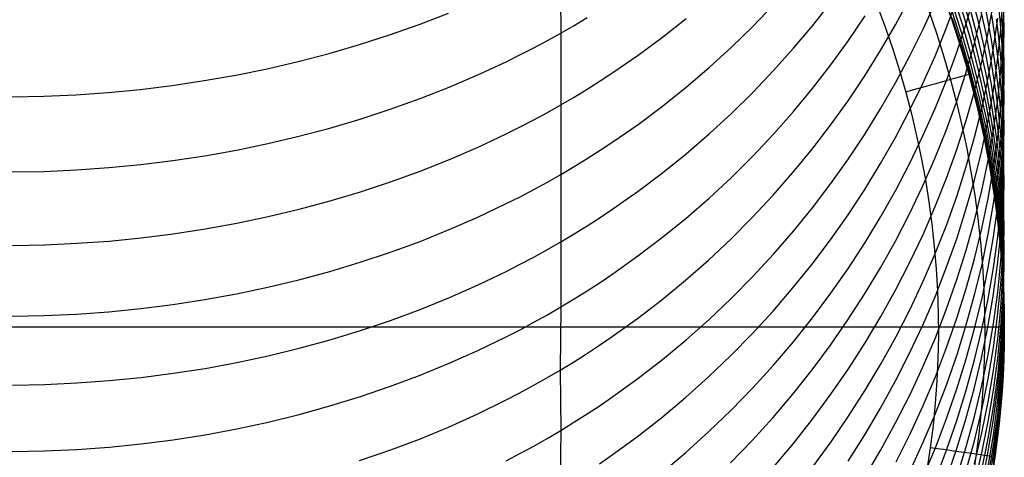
# Model space of a CAD drawing. Extents: x -383 to 1849, y -1185 to -529.
# Tile 446 of 656: x 412 to 427, y -1107 to -1100. Entities that reach past the tile are written whole.
import ezdxf

# ---------------------------------------------------------------- set-up
doc = ezdxf.new("R2010")
doc.units = 0
doc.layers.add('PREDEFINITO', color=7, linetype='CONTINUOUS')

msp = doc.modelspace()

# ---------------------------------------------------------------- linework, layer by layer
at = {"layer": 'PREDEFINITO'}
for p, q in [((420.233, -1099.417, 633.03), (420.244, -1100.536, 631.378)), ((426.047, -1099.906, 575.787), (426.213, -1100.366, 575.757)), ((426.362, -1100.4, 583.913), (426.21, -1099.935, 583.881)), ((426.419, -1100.393, 614.215), (426.546, -1099.956, 614.032)), ((426.617, -1100.404, 590.646), (426.497, -1099.936, 590.576)), ((423.17, -1100.433, 626.785), (423.486, -1100.105, 626.604)), ((424.082, -1100.419, 624.581), (424.361, -1100.062, 624.392)), ((425.343, -1100.408, 620.316), (425.558, -1100.009, 620.122)), ((425.764, -1100.476, 618.279), (425.95, -1100.063, 618.088)), ((426.117, -1100.466, 616.242), (426.274, -1100.04, 616.054)), ((426.36, -1100.559, 582.238), (426.209, -1100.094, 582.213)), ((426.5, -1100.464, 587.326), (426.364, -1099.997, 587.276)), ((426.723, -1100.542, 592.361), (426.619, -1100.072, 592.28)), ((426.755, -1100.528, 610.373), (426.835, -1100.076, 610.204)), ((426.936, -1100.335, 599.271), (426.911, -1100.1, 599.212)), ((426.948, -1100.486, 606.579), (426.979, -1100.024, 606.425)), ((418.088, -1100.402, 633.63), (418.533, -1100.23, 633.527)), ((425.071, -1100.131, -0.312), (425.19, -1100.453, -0.312)), ((425.856, -1100.213, -0.019), (425.973, -1100.554, -0.019)), ((426.169, -1100.231, 575.188), (426.323, -1100.697, 575.188)), ((426.169, -1100.231, 0.688), (426.323, -1100.697, 0.688)), ((426.323, -1100.697, 287.438), (426.169, -1100.231, 287.438)), ((426.36, -1100.686, 580.548), (426.209, -1100.22, 580.532)), ((426.5, -1100.672, 585.631), (426.364, -1100.204, 585.59)), ((426.617, -1100.69, 589.012), (426.497, -1100.219, 588.952)), ((426.543, -1100.708, 612.379), (426.655, -1100.264, 612.203)), ((426.81, -1100.667, 594.087), (426.722, -1100.195, 593.997)), ((426.882, -1100.736, 595.839), (426.811, -1100.264, 595.739)), ((426.98, -1100.623, 604.771), (426.995, -1100.158, 604.626)), ((426.996, -1100.488, 602.901), (426.993, -1100.254, 602.833)), ((417.636, -1100.562, 633.726), (418.088, -1100.402, 633.63)), ((420.244, -1100.536, 631.378), (420.446, -1100.42, 631.309)), ((420.446, -1100.42, 631.309), (420.646, -1100.3, 631.238)), ((421.792, -1100.599, 629.124), (422.153, -1100.314, 628.96)), ((423.79, -1100.767, 624.766), (424.082, -1100.419, 624.581)), ((424.627, -1100.65, 622.547), (424.881, -1100.274, 622.357)), ((425.116, -1100.801, 620.506), (425.343, -1100.408, 620.316)), ((426.363, -1100.779, 578.7), (426.212, -1100.313, 578.697)), ((426.213, -1100.366, 575.757), (426.364, -1100.831, 575.726)), ((426.276, -1100.826, 614.396), (426.419, -1100.393, 614.215)), ((426.498, -1100.869, 583.946), (426.362, -1100.4, 583.913)), ((426.722, -1100.876, 590.717), (426.617, -1100.404, 590.646)), ((426.837, -1100.763, 608.553), (426.902, -1100.307, 608.392)), ((426.912, -1100.557, 597.557), (426.882, -1100.321, 597.502)), ((426.957, -1100.57, 599.33), (426.936, -1100.335, 599.271)), ((426.985, -1100.547, 601.112), (426.973, -1100.312, 601.048)), ((426.973, -1100.312, 601.048), (426.973, -1100.806, 599.388)), ((417.178, -1100.71, 633.813), (417.636, -1100.562, 633.726)), ((420.039, -1100.65, 631.445), (420.244, -1100.536, 631.378)), ((420.244, -1100.536, 631.378), (420.245, -1101.629, 629.709)), ((422.842, -1100.752, 626.961), (423.17, -1100.433, 626.785)), ((425.19, -1100.453, -0.312), (425.301, -1100.778, -0.312)), ((425.563, -1100.883, 618.467), (425.764, -1100.476, 618.279)), ((425.945, -1100.888, 616.428), (426.117, -1100.466, 616.242)), ((425.973, -1100.554, -0.019), (426.081, -1100.898, -0.019)), ((426.497, -1101.029, 582.262), (426.36, -1100.559, 582.238)), ((426.62, -1100.935, 587.376), (426.5, -1100.464, 587.326)), ((426.658, -1100.977, 610.541), (426.755, -1100.528, 610.373)), ((426.811, -1101.015, 592.442), (426.723, -1100.542, 592.361)), ((426.899, -1100.948, 606.731), (426.948, -1100.486, 606.579)), ((426.936, -1100.793, 597.611), (426.912, -1100.557, 597.557)), ((426.973, -1100.806, 599.388), (426.957, -1100.57, 599.33)), ((426.993, -1100.782, 601.175), (426.985, -1100.547, 601.112)), ((426.995, -1100.722, 602.969), (426.996, -1100.488, 602.901)), ((416.714, -1100.845, 633.892), (417.178, -1100.71, 633.813)), ((419.832, -1100.761, 631.51), (420.039, -1100.65, 631.445)), ((421.421, -1100.874, 629.281), (421.792, -1100.599, 629.124)), ((424.36, -1101.018, 622.734), (424.627, -1100.65, 622.547)), ((426.323, -1100.697, 575.188), (426.463, -1101.167, 575.188)), ((426.323, -1100.697, 0.688), (426.463, -1101.167, 0.688)), ((426.463, -1101.167, 287.438), (426.323, -1100.697, 287.438)), ((426.497, -1101.156, 580.563), (426.36, -1100.686, 580.548)), ((426.415, -1101.148, 612.553), (426.543, -1100.708, 612.379)), ((426.62, -1101.144, 585.672), (426.5, -1100.672, 585.631)), ((426.722, -1101.163, 589.072), (426.617, -1100.69, 589.012)), ((426.881, -1101.14, 594.178), (426.81, -1100.667, 594.087)), ((426.949, -1101.088, 604.915), (426.98, -1100.623, 604.771)), ((426.981, -1101.19, 603.104), (426.995, -1100.722, 602.969)), ((416.244, -1100.968, 633.963), (416.714, -1100.845, 633.892)), ((419.411, -1100.973, 631.634), (419.622, -1100.868, 631.573)), ((419.622, -1100.868, 631.573), (419.832, -1100.761, 631.51)), ((422.503, -1101.061, 627.131), (422.842, -1100.752, 626.961)), ((423.486, -1101.107, 624.946), (423.79, -1100.767, 624.766)), ((424.874, -1101.188, 620.693), (425.116, -1100.801, 620.506)), ((425.301, -1100.778, -0.312), (425.405, -1101.105, -0.312)), ((426.119, -1101.256, 614.575), (426.276, -1100.826, 614.396)), ((426.499, -1101.249, 578.702), (426.363, -1100.779, 578.7)), ((426.364, -1100.831, 575.726), (426.5, -1101.3, 575.696)), ((426.618, -1101.342, 583.979), (426.498, -1100.869, 583.946)), ((426.757, -1101.218, 608.713), (426.837, -1100.763, 608.553)), ((426.911, -1100.972, 595.889), (426.882, -1100.736, 595.839)), ((426.957, -1101.029, 597.665), (426.936, -1100.793, 597.611)), ((426.985, -1101.042, 599.447), (426.973, -1100.806, 599.388)), ((426.973, -1100.806, 599.388), (426.973, -1101.266, 597.719)), ((426.996, -1101.018, 601.238), (426.993, -1100.782, 601.175)), ((415.77, -1101.078, 634.025), (416.244, -1100.968, 633.963)), ((418.981, -1101.172, 631.75), (419.411, -1100.973, 631.634)), ((421.039, -1101.137, 629.431), (421.421, -1100.874, 629.281)), ((424.081, -1101.378, 622.916), (424.36, -1101.018, 622.734)), ((425.349, -1101.285, 618.653), (425.563, -1100.883, 618.467)), ((425.758, -1101.305, 616.611), (425.945, -1100.888, 616.428)), ((426.081, -1100.898, -0.019), (426.181, -1101.245, -0.019)), ((426.546, -1101.425, 610.708), (426.658, -1100.977, 610.541)), ((426.724, -1101.41, 587.426), (426.62, -1100.935, 587.376)), ((426.81, -1101.351, 590.787), (426.722, -1100.876, 590.717)), ((426.882, -1101.49, 592.523), (426.811, -1101.015, 592.442)), ((426.835, -1101.408, 606.884), (426.899, -1100.948, 606.731)), ((426.936, -1101.209, 595.938), (426.911, -1100.972, 595.889)), ((426.996, -1101.253, 601.301), (426.996, -1101.018, 601.238)), ((415.292, -1101.175, 634.079), (415.77, -1101.078, 634.025)), ((418.544, -1101.359, 631.859), (418.981, -1101.172, 631.75)), ((420.844, -1101.265, 629.503), (421.039, -1101.137, 629.431)), ((422.153, -1101.36, 627.296), (422.503, -1101.061, 627.131)), ((423.17, -1101.438, 625.12), (423.486, -1101.107, 624.946)), ((425.405, -1101.105, -0.312), (425.5, -1101.435, -0.312)), ((426.272, -1101.586, 612.726), (426.415, -1101.148, 612.553)), ((426.463, -1101.167, 575.188), (426.586, -1101.641, 575.188)), ((426.463, -1101.167, 0.688), (426.586, -1101.641, 0.688)), ((426.586, -1101.641, 287.438), (426.463, -1101.167, 287.438)), ((426.617, -1101.502, 582.286), (426.497, -1101.029, 582.262)), ((426.617, -1101.63, 580.578), (426.497, -1101.156, 580.563)), ((426.723, -1101.619, 585.713), (426.62, -1101.144, 585.672)), ((426.81, -1101.639, 589.132), (426.722, -1101.163, 589.072)), ((426.911, -1101.378, 594.224), (426.881, -1101.14, 594.178)), ((426.901, -1101.552, 605.058), (426.949, -1101.088, 604.915)), ((426.973, -1101.266, 597.719), (426.957, -1101.029, 597.665)), ((426.993, -1101.278, 599.506), (426.985, -1101.042, 599.447)), ((414.325, -1101.333, 634.163), (414.81, -1101.26, 634.125)), ((414.81, -1101.26, 634.125), (415.292, -1101.175, 634.079)), ((420.647, -1101.389, 629.574), (420.844, -1101.265, 629.503)), ((424.62, -1101.567, 620.877), (424.874, -1101.188, 620.693)), ((425.122, -1101.681, 618.835), (425.349, -1101.285, 618.653)), ((425.558, -1101.717, 616.791), (425.758, -1101.305, 616.611)), ((425.948, -1101.682, 614.752), (426.119, -1101.256, 614.575)), ((426.181, -1101.245, -0.019), (426.272, -1101.592, -0.019)), ((426.619, -1101.722, 578.704), (426.499, -1101.249, 578.702)), ((426.5, -1101.3, 575.696), (426.62, -1101.772, 575.664)), ((426.661, -1101.671, 608.872), (426.757, -1101.218, 608.713)), ((426.956, -1101.447, 595.988), (426.936, -1101.209, 595.938)), ((426.949, -1101.658, 603.239), (426.981, -1101.19, 603.104)), ((426.985, -1101.503, 597.773), (426.973, -1101.266, 597.719)), ((426.973, -1101.266, 597.719), (426.973, -1102.093, 594.36)), ((426.981, -1101.723, 601.427), (426.996, -1101.253, 601.301)), ((426.996, -1101.515, 599.564), (426.993, -1101.278, 599.506)), ((412.858, -1101.474, 634.226), (413.349, -1101.44, 634.213)), ((413.349, -1101.44, 634.213), (413.838, -1101.393, 634.192)), ((413.838, -1101.393, 634.192), (414.325, -1101.333, 634.163)), ((418.099, -1101.534, 631.959), (418.544, -1101.359, 631.859)), ((420.447, -1101.51, 629.642), (420.647, -1101.389, 629.574)), ((421.792, -1101.648, 627.454), (422.153, -1101.36, 627.296)), ((422.843, -1101.76, 625.29), (423.17, -1101.438, 625.12)), ((423.789, -1101.73, 623.093), (424.081, -1101.378, 622.916)), ((425.5, -1101.435, -0.312), (425.587, -1101.766, -0.312)), ((426.419, -1101.868, 610.874), (426.546, -1101.425, 610.708)), ((426.722, -1101.818, 584.011), (426.618, -1101.342, 583.979)), ((426.811, -1101.887, 587.476), (426.724, -1101.41, 587.426)), ((426.754, -1101.866, 607.035), (426.835, -1101.408, 606.884)), ((426.881, -1101.828, 590.858), (426.81, -1101.351, 590.787)), ((426.936, -1101.616, 594.269), (426.911, -1101.378, 594.224)), ((426.972, -1101.685, 596.038), (426.956, -1101.447, 595.988)), ((411.874, -1101.505, 634.226), (412.366, -1101.496, 634.23)), ((412.366, -1101.496, 634.23), (412.858, -1101.474, 634.226)), ((417.646, -1101.696, 632.051), (418.099, -1101.534, 631.959)), ((420.245, -1101.629, 629.709), (420.447, -1101.51, 629.642)), ((424.353, -1101.939, 621.056), (424.62, -1101.567, 620.877)), ((426.115, -1102.019, 612.897), (426.272, -1101.586, 612.726)), ((426.272, -1101.592, -0.019), (426.354, -1101.942, -0.019)), ((426.722, -1101.979, 582.311), (426.617, -1101.502, 582.286)), ((426.811, -1102.097, 585.754), (426.723, -1101.619, 585.713)), ((426.837, -1102.014, 605.201), (426.901, -1101.552, 605.058)), ((426.911, -1101.729, 592.564), (426.882, -1101.49, 592.523)), ((426.956, -1101.854, 594.314), (426.936, -1101.616, 594.269)), ((426.993, -1101.74, 597.827), (426.985, -1101.503, 597.773)), ((426.995, -1101.751, 599.623), (426.996, -1101.515, 599.564)), ((417.188, -1101.846, 632.136), (417.646, -1101.696, 632.051)), ((419.833, -1101.856, 629.837), (420.04, -1101.744, 629.774)), ((420.04, -1101.744, 629.774), (420.245, -1101.629, 629.709)), ((420.245, -1101.629, 629.709), (420.244, -1102.688, 628.018)), ((421.421, -1101.926, 627.605), (421.792, -1101.648, 627.454)), ((422.504, -1102.072, 625.453), (422.843, -1101.76, 625.29)), ((423.485, -1102.073, 623.266), (423.789, -1101.73, 623.093)), ((424.881, -1102.071, 619.014), (425.122, -1101.681, 618.835)), ((425.344, -1102.124, 616.969), (425.558, -1101.717, 616.791)), ((425.587, -1101.766, -0.312), (425.665, -1102.099, -0.312)), ((425.761, -1102.102, 614.927), (425.948, -1101.682, 614.752)), ((426.549, -1102.121, 609.03), (426.661, -1101.671, 608.872)), ((426.586, -1101.641, 575.188), (426.695, -1102.118, 575.188)), ((426.586, -1101.641, 0.688), (426.695, -1102.118, 0.688)), ((426.695, -1102.118, 287.438), (426.586, -1101.641, 287.438)), ((426.722, -1102.107, 580.593), (426.617, -1101.63, 580.578)), ((426.723, -1102.199, 578.706), (426.619, -1101.722, 578.704)), ((426.62, -1101.772, 575.664), (426.724, -1102.248, 575.632)), ((426.881, -1102.118, 589.192), (426.81, -1101.639, 589.132)), ((426.901, -1102.124, 603.373), (426.949, -1101.658, 603.239)), ((426.936, -1101.968, 592.605), (426.911, -1101.729, 592.564)), ((426.95, -1102.194, 601.553), (426.981, -1101.723, 601.427)), ((426.984, -1101.923, 596.088), (426.972, -1101.685, 596.038)), ((426.981, -1102.224, 599.739), (426.995, -1101.751, 599.623)), ((426.996, -1101.978, 597.881), (426.993, -1101.74, 597.827)), ((416.724, -1101.982, 632.212), (417.188, -1101.846, 632.136)), ((419.624, -1101.965, 629.898), (419.833, -1101.856, 629.837)), ((426.277, -1102.309, 611.038), (426.419, -1101.868, 610.874)), ((426.657, -1102.322, 607.185), (426.754, -1101.866, 607.035)), ((426.81, -1102.297, 584.044), (426.722, -1101.818, 584.011)), ((426.882, -1102.366, 587.526), (426.811, -1101.887, 587.476)), ((426.911, -1102.067, 590.894), (426.881, -1101.828, 590.858)), ((426.973, -1102.093, 594.36), (426.956, -1101.854, 594.314)), ((426.991, -1102.161, 596.138), (426.984, -1101.923, 596.088)), ((416.254, -1102.107, 632.28), (416.724, -1101.982, 632.212)), ((418.983, -1102.272, 630.069), (419.413, -1102.07, 629.957)), ((419.413, -1102.07, 629.957), (419.624, -1101.965, 629.898)), ((421.039, -1102.192, 627.75), (421.421, -1101.926, 627.605)), ((422.154, -1102.374, 625.611), (422.504, -1102.072, 625.453)), ((423.169, -1102.408, 623.434), (423.485, -1102.073, 623.266)), ((424.073, -1102.304, 621.232), (424.353, -1101.939, 621.056)), ((424.627, -1102.453, 619.189), (424.881, -1102.071, 619.014)), ((425.943, -1102.448, 613.066), (426.115, -1102.019, 612.897)), ((426.354, -1101.942, -0.019), (426.428, -1102.294, -0.019)), ((426.81, -1102.459, 582.335), (426.722, -1101.979, 582.311)), ((426.756, -1102.475, 605.343), (426.837, -1102.014, 605.201)), ((426.936, -1102.307, 590.929), (426.911, -1102.067, 590.894)), ((426.956, -1102.207, 592.645), (426.936, -1101.968, 592.605)), ((426.995, -1102.215, 597.935), (426.996, -1101.978, 597.881)), ((415.301, -1102.317, 632.393), (415.78, -1102.218, 632.341)), ((415.78, -1102.218, 632.341), (416.254, -1102.107, 632.28)), ((420.844, -1102.32, 627.819), (421.039, -1102.192, 627.75)), ((425.116, -1102.524, 617.144), (425.344, -1102.124, 616.969)), ((425.561, -1102.517, 615.1), (425.761, -1102.102, 614.927)), ((425.665, -1102.099, -0.312), (425.736, -1102.433, -0.312)), ((426.422, -1102.568, 609.187), (426.549, -1102.121, 609.03)), ((426.695, -1102.118, 575.188), (426.787, -1102.598, 575.188)), ((426.695, -1102.118, 0.688), (426.787, -1102.598, 0.688)), ((426.787, -1102.598, 287.438), (426.695, -1102.118, 287.438)), ((426.81, -1102.586, 580.607), (426.722, -1102.107, 580.593)), ((426.811, -1102.679, 578.707), (426.723, -1102.199, 578.706)), ((426.882, -1102.578, 585.795), (426.811, -1102.097, 585.754)), ((426.837, -1102.59, 603.507), (426.901, -1102.124, 603.373)), ((426.911, -1102.358, 589.222), (426.881, -1102.118, 589.192)), ((426.902, -1102.663, 601.678), (426.95, -1102.194, 601.553)), ((426.972, -1102.447, 592.686), (426.956, -1102.207, 592.645)), ((426.973, -1102.093, 594.36), (426.972, -1102.447, 592.686)), ((426.985, -1102.332, 594.405), (426.973, -1102.093, 594.36)), ((426.98, -1102.69, 598.043), (426.995, -1102.215, 597.935)), ((426.995, -1102.4, 596.187), (426.991, -1102.161, 596.138)), ((414.819, -1102.403, 632.437), (415.301, -1102.317, 632.393)), ((418.546, -1102.462, 630.174), (418.983, -1102.272, 630.069)), ((420.646, -1102.446, 627.887), (420.844, -1102.32, 627.819)), ((423.781, -1102.66, 621.403), (424.073, -1102.304, 621.232)), ((426.12, -1102.745, 611.2), (426.277, -1102.309, 611.038)), ((426.428, -1102.294, -0.019), (426.493, -1102.649, -0.019)), ((426.545, -1102.775, 607.334), (426.657, -1102.322, 607.185)), ((426.724, -1102.248, 575.632), (426.811, -1102.727, 575.6)), ((426.881, -1102.779, 584.076), (426.81, -1102.297, 584.044)), ((426.911, -1102.607, 587.551), (426.882, -1102.366, 587.526)), ((426.936, -1102.598, 589.252), (426.911, -1102.358, 589.222)), ((426.956, -1102.547, 590.964), (426.936, -1102.307, 590.929)), ((426.949, -1102.697, 599.856), (426.981, -1102.224, 599.739)), ((426.992, -1102.571, 594.451), (426.985, -1102.332, 594.405)), ((413.846, -1102.537, 632.502), (414.334, -1102.477, 632.473)), ((414.334, -1102.477, 632.473), (414.819, -1102.403, 632.437)), ((418.101, -1102.638, 630.271), (418.546, -1102.462, 630.174)), ((420.447, -1102.569, 627.954), (420.646, -1102.446, 627.887)), ((421.793, -1102.665, 625.763), (422.154, -1102.374, 625.611)), ((422.842, -1102.733, 623.597), (423.169, -1102.408, 623.434)), ((424.36, -1102.828, 619.361), (424.627, -1102.453, 619.189)), ((425.347, -1102.927, 615.269), (425.561, -1102.517, 615.1)), ((425.736, -1102.433, -0.312), (425.798, -1102.77, -0.312)), ((425.756, -1102.872, 613.232), (425.943, -1102.448, 613.066)), ((426.66, -1102.934, 605.484), (426.756, -1102.475, 605.343)), ((426.881, -1102.94, 582.358), (426.81, -1102.459, 582.335)), ((426.984, -1102.686, 592.726), (426.972, -1102.447, 592.686)), ((426.972, -1102.447, 592.686), (426.973, -1102.788, 591)), ((426.993, -1102.638, 596.237), (426.995, -1102.4, 596.187)), ((411.881, -1102.651, 632.534), (412.373, -1102.642, 632.538)), ((412.373, -1102.642, 632.538), (412.865, -1102.62, 632.534)), ((412.865, -1102.62, 632.534), (413.356, -1102.585, 632.522)), ((413.356, -1102.585, 632.522), (413.846, -1102.537, 632.502)), ((417.65, -1102.803, 630.36), (418.101, -1102.638, 630.271)), ((420.244, -1102.688, 628.018), (420.447, -1102.569, 627.954)), ((421.421, -1102.945, 625.909), (421.793, -1102.665, 625.763)), ((423.477, -1103.007, 621.569), (423.781, -1102.66, 621.403)), ((424.874, -1102.917, 617.316), (425.116, -1102.524, 617.144)), ((426.28, -1103.011, 609.342), (426.422, -1102.568, 609.187)), ((426.493, -1102.649, -0.019), (426.55, -1103.004, -0.019)), ((426.757, -1103.053, 603.64), (426.837, -1102.59, 603.507)), ((426.787, -1102.598, 575.188), (426.863, -1103.08, 575.188)), ((426.787, -1102.598, 0.688), (426.863, -1103.08, 0.688)), ((426.863, -1103.08, 287.438), (426.787, -1102.598, 287.438)), ((426.881, -1103.069, 580.622), (426.81, -1102.586, 580.607)), ((426.838, -1103.131, 601.802), (426.902, -1102.663, 601.678)), ((426.911, -1102.819, 585.815), (426.882, -1102.578, 585.795)), ((426.936, -1102.848, 587.576), (426.911, -1102.607, 587.551)), ((426.957, -1102.839, 589.282), (426.936, -1102.598, 589.252)), ((426.973, -1102.788, 591), (426.956, -1102.547, 590.964)), ((426.978, -1103.115, 596.336), (426.993, -1102.638, 596.237)), ((426.996, -1102.811, 594.496), (426.992, -1102.571, 594.451)), ((417.192, -1102.954, 630.442), (417.65, -1102.803, 630.36)), ((419.832, -1102.918, 628.141), (420.039, -1102.804, 628.081)), ((420.039, -1102.804, 628.081), (420.244, -1102.688, 628.018)), ((420.244, -1102.688, 628.018), (420.245, -1103.715, 626.306)), ((422.503, -1103.048, 623.755), (422.842, -1102.733, 623.597)), ((425.798, -1102.77, -0.312), (425.852, -1103.107, -0.312)), ((425.948, -1103.177, 611.36), (426.12, -1102.745, 611.2)), ((426.417, -1103.225, 607.482), (426.545, -1102.775, 607.334)), ((426.882, -1103.161, 578.709), (426.811, -1102.679, 578.707)), ((426.811, -1102.727, 575.6), (426.882, -1103.208, 575.567)), ((426.911, -1103.02, 584.092), (426.881, -1102.779, 584.076)), ((426.901, -1103.168, 599.972), (426.949, -1102.697, 599.856)), ((426.936, -1103.06, 585.835), (426.911, -1102.819, 585.815)), ((426.949, -1103.165, 598.151), (426.98, -1102.69, 598.043)), ((426.985, -1103.028, 591.035), (426.973, -1102.788, 591)), ((426.973, -1102.788, 591), (426.973, -1103.08, 589.312)), ((426.992, -1102.927, 592.767), (426.984, -1102.686, 592.726)), ((426.995, -1103.05, 594.541), (426.996, -1102.811, 594.496)), ((416.728, -1103.092, 630.516), (417.192, -1102.954, 630.442)), ((419.623, -1103.028, 628.2), (419.832, -1102.918, 628.141)), ((421.039, -1103.214, 626.048), (421.421, -1102.945, 625.909)), ((424.08, -1103.196, 619.529), (424.36, -1102.828, 619.361)), ((424.62, -1103.304, 617.484), (424.874, -1102.917, 617.316)), ((425.12, -1103.33, 615.436), (425.347, -1102.927, 615.269)), ((425.556, -1103.291, 613.396), (425.756, -1102.872, 613.232)), ((426.548, -1103.39, 605.624), (426.66, -1102.934, 605.484)), ((426.911, -1103.182, 582.37), (426.881, -1102.94, 582.358)), ((426.957, -1103.089, 587.601), (426.936, -1102.848, 587.576)), ((426.973, -1103.08, 589.312), (426.957, -1102.839, 589.282)), ((426.995, -1103.167, 592.807), (426.992, -1102.927, 592.767)), ((416.259, -1103.218, 630.582), (416.728, -1103.092, 630.516)), ((419.411, -1103.134, 628.257), (419.623, -1103.028, 628.2)), ((422.153, -1103.353, 623.907), (422.503, -1103.048, 623.755)), ((423.16, -1103.346, 621.731), (423.477, -1103.007, 621.569)), ((425.852, -1103.107, -0.312), (425.897, -1103.446, -0.312)), ((426.123, -1103.45, 609.495), (426.28, -1103.011, 609.342)), ((426.55, -1103.004, -0.019), (426.598, -1103.362, -0.019)), ((426.66, -1103.514, 603.771), (426.757, -1103.053, 603.64)), ((426.863, -1103.08, 575.188), (426.923, -1103.564, 575.188)), ((426.863, -1103.08, 0.688), (426.923, -1103.564, 0.688)), ((426.923, -1103.564, 287.438), (426.863, -1103.08, 287.438)), ((426.911, -1103.31, 580.629), (426.881, -1103.069, 580.622)), ((426.936, -1103.262, 584.108), (426.911, -1103.02, 584.092)), ((426.956, -1103.302, 585.856), (426.936, -1103.06, 585.835)), ((426.946, -1103.592, 596.435), (426.978, -1103.115, 596.336)), ((426.973, -1103.331, 587.626), (426.957, -1103.089, 587.601)), ((426.985, -1103.322, 589.342), (426.973, -1103.08, 589.312)), ((426.973, -1103.08, 589.312), (426.973, -1103.331, 587.626)), ((426.98, -1103.529, 594.631), (426.995, -1103.05, 594.541)), ((426.993, -1103.269, 591.07), (426.985, -1103.028, 591.035)), ((415.785, -1103.331, 630.64), (416.259, -1103.218, 630.582)), ((418.982, -1103.338, 628.365), (419.411, -1103.134, 628.257)), ((420.845, -1103.344, 626.115), (421.039, -1103.214, 626.048)), ((423.788, -1103.554, 619.693), (424.08, -1103.196, 619.529)), ((425.762, -1103.604, 611.518), (425.948, -1103.177, 611.36)), ((426.275, -1103.671, 607.628), (426.417, -1103.225, 607.482)), ((426.757, -1103.597, 601.926), (426.838, -1103.131, 601.802)), ((426.837, -1103.638, 600.087), (426.901, -1103.168, 599.972)), ((426.911, -1103.403, 578.709), (426.882, -1103.161, 578.709)), ((426.882, -1103.208, 575.567), (426.912, -1103.449, 575.55)), ((426.901, -1103.639, 598.258), (426.949, -1103.165, 598.151)), ((426.936, -1103.424, 582.382), (426.911, -1103.182, 582.37)), ((426.956, -1103.504, 584.124), (426.936, -1103.262, 584.108)), ((426.996, -1103.51, 591.105), (426.993, -1103.269, 591.07)), ((426.994, -1103.407, 592.848), (426.995, -1103.167, 592.807)), ((415.307, -1103.431, 630.691), (415.785, -1103.331, 630.64)), ((418.544, -1103.53, 628.466), (418.982, -1103.338, 628.365)), ((420.647, -1103.471, 626.181), (420.845, -1103.344, 626.115)), ((421.792, -1103.647, 624.053), (422.153, -1103.353, 623.907)), ((422.833, -1103.674, 621.888), (423.16, -1103.346, 621.731)), ((424.353, -1103.683, 617.649), (424.62, -1103.304, 617.484)), ((424.879, -1103.727, 615.6), (425.12, -1103.33, 615.436)), ((425.342, -1103.704, 613.558), (425.556, -1103.291, 613.396)), ((426.421, -1103.842, 605.763), (426.548, -1103.39, 605.624)), ((426.598, -1103.362, -0.019), (426.637, -1103.72, -0.019)), ((426.936, -1103.553, 580.636), (426.911, -1103.31, 580.629)), ((426.936, -1103.645, 578.71), (426.911, -1103.403, 578.709)), ((426.972, -1103.544, 585.876), (426.956, -1103.302, 585.856)), ((426.985, -1103.573, 587.651), (426.973, -1103.331, 587.626)), ((426.973, -1103.331, 587.626), (426.973, -1103.747, 584.14)), ((426.979, -1103.888, 592.928), (426.994, -1103.407, 592.848)), ((426.993, -1103.563, 589.372), (426.985, -1103.322, 589.342)), ((414.34, -1103.593, 630.768), (414.825, -1103.519, 630.733)), ((414.825, -1103.519, 630.733), (415.307, -1103.431, 630.691)), ((418.099, -1103.708, 628.559), (418.544, -1103.53, 628.466)), ((420.448, -1103.595, 626.245), (420.647, -1103.471, 626.181)), ((423.484, -1103.905, 619.852), (423.788, -1103.554, 619.693)), ((425.897, -1103.446, -0.312), (425.934, -1103.786, -0.312)), ((425.951, -1103.885, 609.647), (426.123, -1103.45, 609.495)), ((426.549, -1103.973, 603.902), (426.66, -1103.514, 603.771)), ((426.912, -1103.449, 575.55), (426.937, -1103.691, 575.534)), ((426.923, -1103.564, 575.188), (426.966, -1104.05, 575.188)), ((426.923, -1103.564, 0.688), (426.966, -1104.05, 0.688)), ((426.966, -1104.05, 287.438), (426.923, -1103.564, 287.438)), ((426.957, -1103.667, 582.394), (426.936, -1103.424, 582.382)), ((426.957, -1103.795, 580.643), (426.936, -1103.553, 580.636)), ((426.949, -1104.007, 594.721), (426.98, -1103.529, 594.631)), ((426.973, -1103.747, 584.14), (426.956, -1103.504, 584.124)), ((426.984, -1103.787, 585.896), (426.972, -1103.544, 585.876)), ((426.993, -1103.815, 587.676), (426.985, -1103.573, 587.651)), ((426.996, -1103.805, 589.402), (426.993, -1103.563, 589.372)), ((426.995, -1103.751, 591.14), (426.996, -1103.51, 591.105)), ((412.872, -1103.738, 630.826), (413.363, -1103.703, 630.815)), ((413.363, -1103.703, 630.815), (413.853, -1103.655, 630.796)), ((413.853, -1103.655, 630.796), (414.34, -1103.593, 630.768)), ((417.647, -1103.873, 628.645), (418.099, -1103.708, 628.559)), ((420.041, -1103.833, 626.367), (420.245, -1103.715, 626.306)), ((420.245, -1103.715, 626.306), (420.244, -1104.708, 624.576)), ((420.245, -1103.715, 626.306), (420.448, -1103.595, 626.245)), ((421.42, -1103.93, 624.193), (421.792, -1103.647, 624.053)), ((422.494, -1103.993, 622.039), (422.833, -1103.674, 621.888)), ((424.073, -1104.054, 617.809), (424.353, -1103.683, 617.649)), ((425.114, -1104.111, 613.717), (425.342, -1103.704, 613.558)), ((425.562, -1104.026, 611.674), (425.762, -1103.604, 611.518)), ((426.117, -1104.114, 607.773), (426.275, -1103.671, 607.628)), ((426.637, -1103.72, -0.019), (426.667, -1104.079, -0.019)), ((426.661, -1104.061, 602.048), (426.757, -1103.597, 601.926)), ((426.757, -1104.107, 600.202), (426.837, -1103.638, 600.087)), ((426.836, -1104.111, 598.364), (426.901, -1103.639, 598.258)), ((426.898, -1104.068, 596.533), (426.946, -1103.592, 596.435)), ((426.956, -1103.888, 578.71), (426.936, -1103.645, 578.71)), ((426.937, -1103.691, 575.534), (426.957, -1103.933, 575.517)), ((426.973, -1103.909, 582.406), (426.957, -1103.667, 582.394)), ((411.889, -1103.77, 630.826), (412.381, -1103.761, 630.83)), ((412.381, -1103.761, 630.83), (412.872, -1103.738, 630.826)), ((417.189, -1104.026, 628.724), (417.647, -1103.873, 628.645)), ((419.834, -1103.947, 626.425), (420.041, -1103.833, 626.367)), ((424.625, -1104.117, 615.76), (424.879, -1103.727, 615.6)), ((425.934, -1103.786, -0.312), (425.962, -1104.127, -0.312)), ((426.279, -1104.291, 605.9), (426.421, -1103.842, 605.763)), ((426.973, -1104.038, 580.65), (426.957, -1103.795, 580.643)), ((426.984, -1103.99, 584.156), (426.973, -1103.747, 584.14)), ((426.973, -1103.747, 584.14), (426.973, -1103.909, 582.406)), ((426.98, -1104.233, 591.21), (426.995, -1103.751, 591.14)), ((426.992, -1104.029, 585.916), (426.984, -1103.787, 585.896)), ((426.996, -1104.057, 587.701), (426.993, -1103.815, 587.676)), ((426.995, -1104.047, 589.431), (426.996, -1103.805, 589.402)), ((419.624, -1104.058, 626.482), (419.834, -1103.947, 626.425)), ((421.038, -1104.202, 624.327), (421.42, -1103.93, 624.193)), ((422.143, -1104.301, 622.185), (422.494, -1103.993, 622.039)), ((423.168, -1104.246, 620.007), (423.484, -1103.905, 619.852)), ((425.766, -1104.315, 609.796), (425.951, -1103.885, 609.647)), ((426.422, -1104.428, 604.032), (426.549, -1103.973, 603.902)), ((426.901, -1104.484, 594.81), (426.949, -1104.007, 594.721)), ((426.947, -1104.368, 593.009), (426.979, -1103.888, 592.928)), ((426.973, -1104.131, 578.71), (426.956, -1103.888, 578.71)), ((426.957, -1103.933, 575.517), (426.974, -1104.175, 575.5)), ((426.985, -1104.152, 582.417), (426.973, -1103.909, 582.406)), ((426.973, -1103.909, 582.406), (426.973, -1104.038, 580.65)), ((426.992, -1104.233, 584.172), (426.984, -1103.99, 584.156)), ((416.255, -1104.293, 628.858), (416.724, -1104.166, 628.794)), ((416.724, -1104.166, 628.794), (417.189, -1104.026, 628.724)), ((418.984, -1104.372, 626.641), (419.413, -1104.166, 626.536)), ((419.413, -1104.166, 626.536), (419.624, -1104.058, 626.482)), ((423.781, -1104.416, 617.966), (424.073, -1104.054, 617.809)), ((424.358, -1104.499, 615.917), (424.625, -1104.117, 615.76)), ((424.873, -1104.511, 613.873), (425.114, -1104.111, 613.717)), ((425.348, -1104.442, 611.828), (425.562, -1104.026, 611.674)), ((425.945, -1104.552, 607.916), (426.117, -1104.114, 607.773)), ((425.962, -1104.127, -0.312), (425.982, -1104.468, -0.312)), ((426.549, -1104.522, 602.17), (426.661, -1104.061, 602.048)), ((426.661, -1104.573, 600.315), (426.757, -1104.107, 600.202)), ((426.667, -1104.079, -0.019), (426.688, -1104.439, -0.019)), ((426.756, -1104.582, 598.47), (426.836, -1104.111, 598.364)), ((426.833, -1104.543, 596.631), (426.898, -1104.068, 596.533)), ((426.966, -1104.05, 575.188), (426.981, -1104.293, 575.188)), ((426.966, -1104.05, 0.688), (426.981, -1104.293, 0.688)), ((426.981, -1104.293, 287.438), (426.966, -1104.05, 287.438)), ((426.985, -1104.281, 580.657), (426.973, -1104.038, 580.65)), ((426.973, -1104.038, 580.65), (426.973, -1104.131, 578.71)), ((426.985, -1104.374, 578.711), (426.973, -1104.131, 578.71)), ((426.973, -1104.131, 578.71), (426.973, -1104.176, 577.425)), ((426.981, -1104.53, 589.491), (426.995, -1104.047, 589.431)), ((426.993, -1104.395, 582.429), (426.985, -1104.152, 582.417)), ((426.995, -1104.272, 585.936), (426.992, -1104.029, 585.916)), ((426.995, -1104.299, 587.726), (426.996, -1104.057, 587.701)), ((415.78, -1104.407, 628.914), (416.255, -1104.293, 628.858)), ((420.843, -1104.333, 624.392), (421.038, -1104.202, 624.327)), ((421.782, -1104.599, 622.326), (422.143, -1104.301, 622.185)), ((422.841, -1104.577, 620.157), (423.168, -1104.246, 620.007)), ((425.565, -1104.739, 609.944), (425.766, -1104.315, 609.796)), ((426.122, -1104.736, 606.036), (426.279, -1104.291, 605.9)), ((426.949, -1104.715, 591.28), (426.98, -1104.233, 591.21)), ((426.973, -1104.176, 577.425), (426.974, -1104.186, 576.57)), ((426.974, -1104.175, 575.5), (426.986, -1104.418, 575.483)), ((426.974, -1104.186, 576.57), (426.974, -1104.175, 575.5)), ((426.98, -1104.784, 587.775), (426.995, -1104.299, 587.726)), ((426.981, -1104.293, 575.188), (426.992, -1104.536, 575.188)), ((426.981, -1104.293, 0.688), (426.992, -1104.536, 0.688)), ((426.992, -1104.536, 287.438), (426.981, -1104.293, 287.438)), ((426.993, -1104.525, 580.663), (426.985, -1104.281, 580.657)), ((426.995, -1104.476, 584.188), (426.992, -1104.233, 584.172)), ((426.994, -1104.515, 585.956), (426.995, -1104.272, 585.936)), ((415.302, -1104.508, 628.962), (415.78, -1104.407, 628.914)), ((418.546, -1104.565, 626.738), (418.984, -1104.372, 626.641)), ((420.446, -1104.586, 624.516), (420.646, -1104.461, 624.455)), ((420.646, -1104.461, 624.455), (420.843, -1104.333, 624.392)), ((423.477, -1104.77, 618.119), (423.781, -1104.416, 617.966)), ((425.121, -1104.851, 611.978), (425.348, -1104.442, 611.828)), ((425.982, -1104.468, -0.312), (425.993, -1104.81, -0.312)), ((426.279, -1104.88, 604.16), (426.422, -1104.428, 604.032)), ((426.688, -1104.439, -0.019), (426.699, -1104.799, -0.019)), ((426.898, -1104.848, 593.089), (426.947, -1104.368, 593.009)), ((426.992, -1104.617, 578.711), (426.985, -1104.374, 578.711)), ((426.986, -1104.418, 575.483), (426.993, -1104.661, 575.466)), ((426.996, -1104.639, 582.44), (426.993, -1104.395, 582.429)), ((414.335, -1104.67, 629.036), (414.82, -1104.596, 629.003)), ((414.82, -1104.596, 629.003), (415.302, -1104.508, 628.962)), ((418.102, -1104.745, 626.827), (418.546, -1104.565, 626.738)), ((420.244, -1104.708, 624.576), (420.446, -1104.586, 624.516)), ((421.41, -1104.885, 622.461), (421.782, -1104.599, 622.326)), ((422.502, -1104.898, 620.302), (422.841, -1104.577, 620.157)), ((424.079, -1104.873, 616.071), (424.358, -1104.499, 615.917)), ((424.618, -1104.904, 614.026), (424.873, -1104.511, 613.873)), ((425.759, -1104.984, 608.057), (425.945, -1104.552, 607.916)), ((426.422, -1104.98, 602.291), (426.549, -1104.522, 602.17)), ((426.549, -1105.036, 600.428), (426.661, -1104.573, 600.315)), ((426.66, -1105.05, 598.575), (426.756, -1104.582, 598.47)), ((426.752, -1105.016, 596.728), (426.833, -1104.543, 596.631)), ((426.836, -1104.96, 594.899), (426.901, -1104.484, 594.81)), ((426.949, -1105.013, 589.55), (426.981, -1104.53, 589.491)), ((426.978, -1105.001, 585.996), (426.994, -1104.515, 585.956)), ((426.992, -1104.536, 575.188), (426.998, -1104.78, 575.188)), ((426.992, -1104.536, 0.688), (426.998, -1104.78, 0.688)), ((426.998, -1104.78, 287.438), (426.992, -1104.536, 287.438)), ((426.996, -1104.861, 578.711), (426.992, -1104.617, 578.711)), ((426.996, -1104.768, 580.67), (426.993, -1104.525, 580.663)), ((426.994, -1104.719, 584.204), (426.995, -1104.476, 584.188)), ((413.357, -1104.781, 629.08), (413.847, -1104.732, 629.062)), ((413.847, -1104.732, 629.062), (414.335, -1104.67, 629.036)), ((417.65, -1104.913, 626.91), (418.102, -1104.745, 626.827)), ((420.039, -1104.827, 624.633), (420.244, -1104.708, 624.576)), ((420.244, -1104.708, 624.576), (420.234, -1105.671, 622.828)), ((423.161, -1105.115, 618.267), (423.477, -1104.77, 618.119)), ((425.352, -1105.157, 610.088), (425.565, -1104.739, 609.944)), ((425.95, -1105.177, 606.17), (426.122, -1104.736, 606.036)), ((426.901, -1105.196, 591.349), (426.949, -1104.715, 591.28)), ((426.979, -1105.205, 584.235), (426.994, -1104.719, 584.204)), ((426.993, -1104.661, 575.466), (426.996, -1104.904, 575.449)), ((426.996, -1104.882, 582.452), (426.996, -1104.639, 582.44)), ((426.996, -1105.012, 580.677), (426.996, -1104.768, 580.67)), ((411.881, -1104.847, 629.09), (412.374, -1104.838, 629.094)), ((412.374, -1104.838, 629.094), (412.866, -1104.816, 629.091)), ((412.866, -1104.816, 629.091), (413.357, -1104.781, 629.08)), ((417.192, -1105.067, 626.985), (417.65, -1104.913, 626.91)), ((419.832, -1104.942, 624.69), (420.039, -1104.827, 624.633)), ((421.028, -1105.159, 622.589), (421.41, -1104.885, 622.461)), ((422.152, -1105.209, 620.442), (422.502, -1104.898, 620.302)), ((423.787, -1105.238, 616.22), (424.079, -1104.873, 616.071)), ((424.351, -1105.289, 614.175), (424.618, -1104.904, 614.026)), ((424.88, -1105.254, 612.126), (425.121, -1104.851, 611.978)), ((425.993, -1104.81, -0.312), (425.996, -1105.151, -0.312)), ((426.122, -1105.327, 604.287), (426.279, -1104.88, 604.16)), ((426.699, -1104.799, -0.019), (426.702, -1105.159, -0.019)), ((426.834, -1105.326, 593.168), (426.898, -1104.848, 593.089)), ((426.948, -1105.268, 587.824), (426.98, -1104.784, 587.775)), ((426.981, -1105.369, 582.474), (426.996, -1104.882, 582.452)), ((426.995, -1105.104, 578.711), (426.996, -1104.861, 578.711)), ((426.996, -1104.904, 575.449), (426.995, -1105.147, 575.432)), ((426.998, -1104.78, 575.188), (427.001, -1105.023, 575.188)), ((426.998, -1104.78, 0.688), (427.001, -1105.023, 0.688)), ((427.001, -1105.023, 287.438), (426.998, -1104.78, 287.438)), ((427.001, -1105.016, 575.188), (397, -1105.016, 575.188)), ((425.996, -1105.016, -0.312), (398.005, -1105.016, -0.312)), ((416.728, -1105.208, 627.054), (417.192, -1105.067, 626.985)), ((419.412, -1105.163, 624.797), (419.623, -1105.054, 624.744)), ((419.623, -1105.054, 624.744), (419.832, -1104.942, 624.69)), ((425.558, -1105.412, 608.196), (425.759, -1104.984, 608.057)), ((426.28, -1105.434, 602.41), (426.422, -1104.98, 602.291)), ((426.422, -1105.496, 600.54), (426.549, -1105.036, 600.428)), ((426.548, -1105.515, 598.679), (426.66, -1105.05, 598.575)), ((426.655, -1105.486, 596.824), (426.752, -1105.016, 596.728)), ((426.756, -1105.435, 594.988), (426.836, -1104.96, 594.899)), ((426.901, -1105.495, 589.608), (426.949, -1105.013, 589.55)), ((426.946, -1105.486, 586.035), (426.978, -1105.001, 585.996)), ((426.981, -1105.499, 580.69), (426.996, -1105.012, 580.677)), ((427.001, -1105.023, 575.188), (426.998, -1105.267, 575.188)), ((427.001, -1105.023, 0.688), (426.998, -1105.267, 0.688)), ((426.998, -1105.267, 287.438), (427.001, -1105.023, 287.438)), ((427.001, -1105.023, 575.188), (427.001, -1105.023, 0.688)), ((416.259, -1105.336, 627.115), (416.728, -1105.208, 627.054)), ((418.982, -1105.371, 624.897), (419.412, -1105.163, 624.797)), ((420.833, -1105.292, 622.652), (421.028, -1105.159, 622.589)), ((421.791, -1105.509, 620.576), (422.152, -1105.209, 620.442)), ((422.833, -1105.449, 618.411), (423.161, -1105.115, 618.267)), ((425.124, -1105.569, 610.231), (425.352, -1105.157, 610.088)), ((425.764, -1105.612, 606.302), (425.95, -1105.177, 606.17)), ((425.996, -1105.151, -0.312), (425.989, -1105.493, -0.312)), ((426.702, -1105.159, -0.019), (426.695, -1105.519, -0.019)), ((426.837, -1105.675, 591.418), (426.901, -1105.196, 591.349)), ((426.947, -1105.691, 584.266), (426.979, -1105.205, 584.235)), ((426.98, -1105.592, 578.711), (426.995, -1105.104, 578.711)), ((426.995, -1105.147, 575.432), (426.981, -1105.632, 575.397)), ((415.785, -1105.452, 627.168), (416.259, -1105.336, 627.115)), ((418.545, -1105.566, 624.99), (418.982, -1105.371, 624.897)), ((420.636, -1105.421, 622.712), (420.833, -1105.292, 622.652)), ((423.483, -1105.595, 616.366), (423.787, -1105.238, 616.22)), ((424.071, -1105.666, 614.321), (424.351, -1105.289, 614.175)), ((424.626, -1105.65, 612.271), (424.88, -1105.254, 612.126)), ((425.951, -1105.77, 604.412), (426.122, -1105.327, 604.287)), ((426.753, -1105.802, 593.247), (426.834, -1105.326, 593.168)), ((426.9, -1105.751, 587.872), (426.948, -1105.268, 587.824)), ((426.95, -1105.855, 582.497), (426.981, -1105.369, 582.474)), ((426.998, -1105.267, 575.188), (426.992, -1105.51, 575.188)), ((426.998, -1105.267, 0.688), (426.992, -1105.51, 0.688)), ((426.992, -1105.51, 287.438), (426.998, -1105.267, 287.438)), ((415.307, -1105.554, 627.215), (415.785, -1105.452, 627.168)), ((420.436, -1105.547, 622.771), (420.636, -1105.421, 622.712)), ((421.419, -1105.797, 620.705), (421.791, -1105.509, 620.576)), ((422.494, -1105.774, 618.55), (422.833, -1105.449, 618.411)), ((425.344, -1105.833, 608.332), (425.558, -1105.412, 608.196)), ((425.989, -1105.493, -0.312), (425.974, -1105.834, -0.312)), ((426.123, -1105.884, 602.528), (426.28, -1105.434, 602.41)), ((426.279, -1105.953, 600.65), (426.422, -1105.496, 600.54)), ((426.421, -1105.977, 598.781), (426.548, -1105.515, 598.679)), ((426.543, -1105.954, 596.92), (426.655, -1105.486, 596.824)), ((426.66, -1105.906, 595.075), (426.756, -1105.435, 594.988)), ((426.695, -1105.519, -0.019), (426.679, -1105.879, -0.019)), ((426.837, -1105.976, 589.666), (426.901, -1105.495, 589.608)), ((426.898, -1105.971, 586.075), (426.946, -1105.486, 586.035)), ((426.95, -1105.985, 580.703), (426.981, -1105.499, 580.69)), ((426.992, -1105.51, 575.188), (426.981, -1105.753, 575.188)), ((426.992, -1105.51, 0.688), (426.981, -1105.753, 0.688)), ((426.981, -1105.753, 287.438), (426.992, -1105.51, 287.438)), ((414.34, -1105.718, 627.286), (414.825, -1105.643, 627.254)), ((414.825, -1105.643, 627.254), (415.307, -1105.554, 627.215)), ((418.1, -1105.748, 625.076), (418.545, -1105.566, 624.99)), ((420.029, -1105.79, 622.883), (420.234, -1105.671, 622.828)), ((420.234, -1105.671, 622.828), (420.436, -1105.547, 622.771)), ((420.234, -1105.671, 622.828), (420.243, -1106.589, 621.057)), ((423.167, -1105.942, 616.507), (423.483, -1105.595, 616.366)), ((423.779, -1106.035, 614.464), (424.071, -1105.666, 614.321)), ((424.359, -1106.038, 612.413), (424.626, -1105.65, 612.271)), ((424.883, -1105.974, 610.371), (425.124, -1105.569, 610.231)), ((425.564, -1106.042, 606.432), (425.764, -1105.612, 606.302)), ((426.948, -1106.078, 578.71), (426.98, -1105.592, 578.711)), ((426.981, -1105.632, 575.397), (426.949, -1106.118, 575.362)), ((413.363, -1105.83, 627.328), (413.853, -1105.781, 627.311)), ((413.853, -1105.781, 627.311), (414.34, -1105.718, 627.286)), ((417.649, -1105.917, 625.155), (418.1, -1105.748, 625.076)), ((419.822, -1105.907, 622.937), (420.029, -1105.79, 622.883)), ((421.037, -1106.073, 620.828), (421.419, -1105.797, 620.705)), ((422.144, -1106.088, 618.684), (422.494, -1105.774, 618.55)), ((425.765, -1106.208, 604.536), (425.951, -1105.77, 604.412)), ((426.656, -1106.276, 593.325), (426.753, -1105.802, 593.247)), ((426.756, -1106.152, 591.486), (426.837, -1105.675, 591.418)), ((426.836, -1106.233, 587.92), (426.9, -1105.751, 587.872)), ((426.899, -1106.176, 584.296), (426.947, -1105.691, 584.266)), ((426.981, -1105.753, 575.188), (426.966, -1105.996, 575.188)), ((426.981, -1105.753, 0.688), (426.966, -1105.996, 0.688)), ((426.966, -1105.996, 287.438), (426.981, -1105.753, 287.438)), ((411.889, -1105.898, 627.337), (412.381, -1105.888, 627.341)), ((412.381, -1105.888, 627.341), (412.873, -1105.866, 627.339)), ((412.873, -1105.866, 627.339), (413.363, -1105.83, 627.328)), ((417.191, -1106.073, 625.228), (417.649, -1105.917, 625.155)), ((419.612, -1106.02, 622.989), (419.822, -1105.907, 622.937)), ((422.84, -1106.28, 616.645), (423.167, -1105.942, 616.507)), ((425.116, -1106.248, 608.467), (425.344, -1105.833, 608.332)), ((425.974, -1105.834, -0.312), (425.949, -1106.175, -0.312)), ((425.952, -1106.329, 602.644), (426.123, -1105.884, 602.528)), ((426.122, -1106.405, 600.759), (426.279, -1105.953, 600.65)), ((426.415, -1106.419, 597.014), (426.543, -1105.954, 596.92)), ((426.548, -1106.375, 595.162), (426.66, -1105.906, 595.075)), ((426.679, -1105.879, -0.019), (426.654, -1106.238, -0.019)), ((426.833, -1106.454, 586.113), (426.898, -1105.971, 586.075)), ((426.902, -1106.34, 582.519), (426.95, -1105.855, 582.497)), ((416.727, -1106.215, 625.293), (417.191, -1106.073, 625.228)), ((419.401, -1106.13, 623.04), (419.612, -1106.02, 622.989)), ((420.843, -1106.207, 620.888), (421.037, -1106.073, 620.828)), ((421.782, -1106.39, 618.813), (422.144, -1106.088, 618.684)), ((423.475, -1106.395, 614.603), (423.779, -1106.035, 614.464)), ((424.08, -1106.417, 612.552), (424.359, -1106.038, 612.413)), ((424.629, -1106.372, 610.507), (424.883, -1105.974, 610.371)), ((425.35, -1106.465, 606.56), (425.564, -1106.042, 606.432)), ((426.278, -1106.436, 598.883), (426.421, -1105.977, 598.781)), ((426.757, -1106.455, 589.724), (426.837, -1105.976, 589.666)), ((426.9, -1106.564, 578.71), (426.948, -1106.078, 578.71)), ((426.949, -1106.118, 575.362), (426.901, -1106.602, 575.327)), ((426.902, -1106.471, 580.715), (426.95, -1105.985, 580.703)), ((426.966, -1105.996, 575.188), (426.923, -1106.482, 575.188)), ((426.966, -1105.996, 0.688), (426.923, -1106.482, 0.688)), ((426.923, -1106.482, 287.438), (426.966, -1105.996, 287.438)), ((416.258, -1106.345, 625.352), (416.727, -1106.215, 625.293)), ((418.971, -1106.34, 623.136), (419.401, -1106.13, 623.04)), ((420.645, -1106.338, 620.946), (420.843, -1106.207, 620.888)), ((424.875, -1106.656, 608.599), (425.116, -1106.248, 608.467)), ((425.565, -1106.64, 604.657), (425.765, -1106.208, 604.536)), ((425.949, -1106.175, -0.312), (425.916, -1106.515, -0.312)), ((426.654, -1106.238, -0.019), (426.619, -1106.596, -0.019)), ((426.66, -1106.628, 591.554), (426.756, -1106.152, 591.486)), ((426.755, -1106.713, 587.968), (426.836, -1106.233, 587.92)), ((426.834, -1106.66, 584.327), (426.899, -1106.176, 584.296)), ((415.784, -1106.461, 625.403), (416.258, -1106.345, 625.352)), ((418.534, -1106.537, 623.225), (418.971, -1106.34, 623.136)), ((420.445, -1106.465, 621.002), (420.645, -1106.338, 620.946)), ((421.411, -1106.682, 618.936), (421.782, -1106.39, 618.813)), ((422.501, -1106.607, 616.777), (422.84, -1106.28, 616.645)), ((423.159, -1106.745, 614.737), (423.475, -1106.395, 614.603)), ((423.788, -1106.789, 612.687), (424.08, -1106.417, 612.552)), ((424.362, -1106.762, 610.641), (424.629, -1106.372, 610.507)), ((425.766, -1106.77, 602.759), (425.952, -1106.329, 602.644)), ((425.951, -1106.852, 600.867), (426.122, -1106.405, 600.759)), ((426.273, -1106.879, 597.108), (426.415, -1106.419, 597.014)), ((426.421, -1106.841, 595.248), (426.548, -1106.375, 595.162)), ((426.544, -1106.747, 593.402), (426.656, -1106.276, 593.325)), ((426.838, -1106.824, 582.541), (426.902, -1106.34, 582.519)), ((414.824, -1106.654, 625.485), (415.306, -1106.564, 625.448)), ((415.306, -1106.564, 625.448), (415.784, -1106.461, 625.403)), ((418.089, -1106.72, 623.308), (418.534, -1106.537, 623.225)), ((420.243, -1106.589, 621.057), (420.445, -1106.465, 621.002)), ((425.122, -1106.883, 606.686), (425.35, -1106.465, 606.56)), ((425.916, -1106.515, -0.312), (425.873, -1106.853, -0.312)), ((426.121, -1106.89, 598.984), (426.278, -1106.436, 598.883)), ((426.66, -1106.931, 589.781), (426.757, -1106.455, 589.724)), ((426.752, -1106.935, 586.152), (426.833, -1106.454, 586.113)), ((426.836, -1107.049, 578.709), (426.9, -1106.564, 578.71)), ((426.838, -1106.955, 580.727), (426.902, -1106.471, 580.715)), ((426.923, -1106.482, 575.188), (426.863, -1106.966, 575.188)), ((426.923, -1106.482, 0.688), (426.863, -1106.966, 0.688)), ((426.863, -1106.966, 287.438), (426.923, -1106.482, 287.438)), ((414.339, -1106.73, 625.516), (414.824, -1106.654, 625.485)), ((417.637, -1106.89, 623.384), (418.089, -1106.72, 623.308)), ((419.831, -1106.827, 621.161), (420.038, -1106.71, 621.11)), ((420.038, -1106.71, 621.11), (420.243, -1106.589, 621.057)), ((420.243, -1106.589, 621.057), (420.234, -1107.481, 619.272)), ((421.028, -1106.961, 619.054), (421.411, -1106.682, 618.936)), ((422.151, -1106.923, 616.905), (422.501, -1106.607, 616.777)), ((424.62, -1107.057, 608.728), (424.875, -1106.656, 608.599)), ((425.351, -1107.066, 604.777), (425.565, -1106.64, 604.657)), ((426.548, -1107.1, 591.621), (426.66, -1106.628, 591.554)), ((426.619, -1106.596, -0.019), (426.574, -1106.952, -0.019)), ((426.659, -1107.19, 588.015), (426.755, -1106.713, 587.968)), ((426.753, -1107.141, 584.356), (426.834, -1106.66, 584.327)), ((426.901, -1106.602, 575.327), (426.837, -1107.085, 575.292)), ((412.872, -1106.878, 625.565), (413.363, -1106.842, 625.556)), ((413.363, -1106.842, 625.556), (413.852, -1106.793, 625.539)), ((413.852, -1106.793, 625.539), (414.339, -1106.73, 625.516)), ((419.622, -1106.941, 621.211), (419.831, -1106.827, 621.161)), ((422.831, -1107.085, 614.868), (423.159, -1106.745, 614.737)), ((423.484, -1107.151, 612.818), (423.788, -1106.789, 612.687)), ((424.083, -1107.144, 610.772), (424.362, -1106.762, 610.641)), ((425.566, -1107.204, 602.872), (425.766, -1106.77, 602.759)), ((425.765, -1107.294, 600.973), (425.951, -1106.852, 600.867)), ((425.873, -1106.853, -0.312), (425.822, -1107.191, -0.312)), ((426.278, -1107.303, 595.332), (426.421, -1106.841, 595.248)), ((426.417, -1107.215, 593.479), (426.544, -1106.747, 593.402)), ((426.757, -1107.306, 582.562), (426.838, -1106.824, 582.541)), ((411.888, -1106.91, 625.563), (412.38, -1106.901, 625.567)), ((412.38, -1106.901, 625.567), (412.872, -1106.878, 625.565)), ((417.179, -1107.047, 623.453), (417.637, -1106.89, 623.384)), ((419.411, -1107.052, 621.259), (419.622, -1106.941, 621.211)), ((420.834, -1107.096, 619.111), (421.028, -1106.961, 619.054)), ((421.79, -1107.229, 617.028), (422.151, -1106.923, 616.905)), ((424.881, -1107.293, 606.81), (425.122, -1106.883, 606.686)), ((425.95, -1107.339, 599.083), (426.121, -1106.89, 598.984)), ((426.115, -1107.336, 597.2), (426.273, -1106.879, 597.108)), ((426.574, -1106.952, -0.019), (426.52, -1107.308, -0.019)), ((426.549, -1107.404, 589.837), (426.66, -1106.931, 589.781)), ((426.656, -1107.414, 586.19), (426.752, -1106.935, 586.152)), ((426.757, -1107.437, 580.739), (426.838, -1106.955, 580.727)), ((426.863, -1106.966, 575.188), (426.787, -1107.448, 575.188)), ((426.863, -1106.966, 0.688), (426.787, -1107.448, 0.688)), ((426.787, -1107.448, 287.438), (426.863, -1106.966, 287.438))]:
    msp.add_line(p, q, dxfattribs=at)
at = {"layer": 'PREDEFINITO', "extrusion": (-0.269402, 0.963028, -4.03713e-11)}
msp.add_arc((-113.04, 0.688, -1175.343), 1, 179.9968, 269.9968, dxfattribs=at)
at = {"layer": 'PREDEFINITO', "extrusion": (0.139791, 0.990181, 1.52607e-10)}
msp.add_arc((-576.421, 0.688, -1036.452), 1, 180.0247, 270.0246, dxfattribs=at)

doc.saveas('drawing.dxf')
